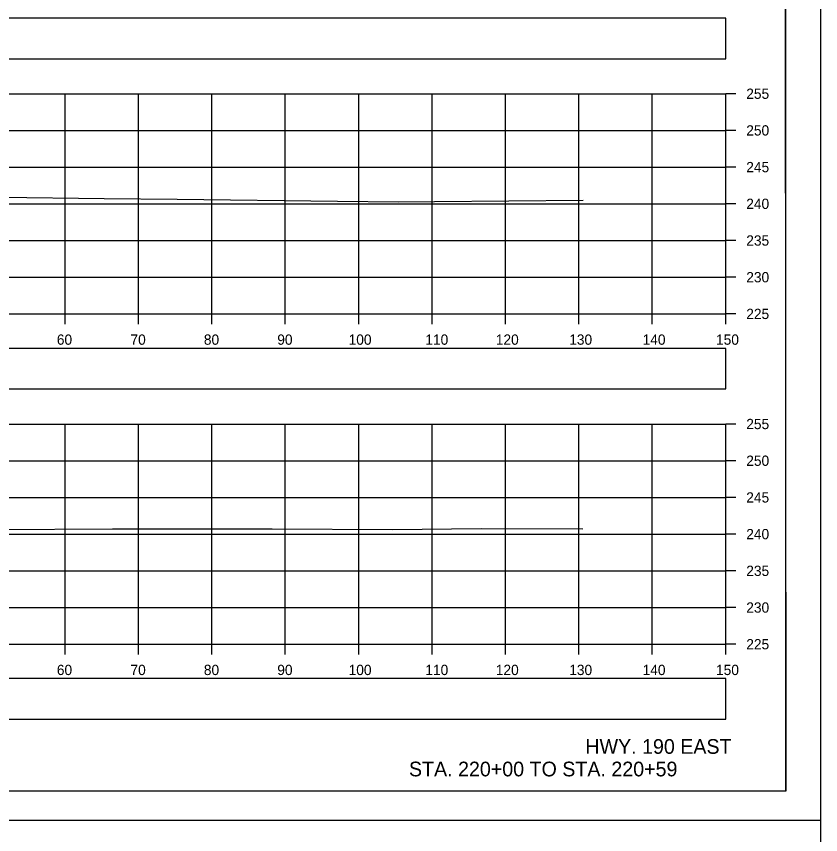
# Model space of a CAD drawing. Extents: x 1369627 to 1374022, y 380035 to 398173.
# Drawn here: x 1372151.9 to 1372261.5, y 384516.9 to 384628.4 of the extents above; entities that cross this region are included whole.
import ezdxf

# ---------------------------------------------------------------- set-up
doc = ezdxf.new("R2010")
doc.units = 0
for name, color, linetype in [('Default', 7, 'Continuous'), ('R_Axis', 7, 'Continuous'), ('R_Axis Annot', 7, 'Continuous'), ('R_Border', 7, 'Continuous'), ('R_Draft', 7, 'Continuous'), ('R_Exist Surface', 7, 'Continuous'), ('R_Grid', 7, 'Continuous'), ('R_No Plot', 7, 'Continuous')]:
    doc.layers.add(name, color=color, linetype=linetype)

msp = doc.modelspace()

# ---------------------------------------------------------------- linework, layer by layer
at = {"layer": 'Default'}
for points in [[(1371948.53, 384622.63), (1372248.53, 384622.63), (1372248.53, 384628.16), (1371948.53, 384628.16)], [(1371948.53, 384577.65), (1372248.53, 384577.65), (1372248.53, 384583.17), (1371948.53, 384583.17)], [(1371948.53, 384532.65), (1372248.53, 384532.65), (1372248.53, 384538.17), (1371948.53, 384538.17)]]:
    msp.add_lwpolyline(points, close=True, dxfattribs=at)
at = {"layer": 'R_Axis'}
for p, q in [((1372248.53, 384587.86), (1372248.53, 384617.86)), ((1372249.93, 384617.86), (1372248.53, 384617.86)), ((1372249.93, 384612.86), (1372248.53, 384612.86)), ((1372249.93, 384607.86), (1372248.53, 384607.86)), ((1372249.93, 384602.86), (1372248.53, 384602.86)), ((1372249.93, 384597.86), (1372248.53, 384597.86)), ((1372249.93, 384592.86), (1372248.53, 384592.86)), ((1371948.53, 384587.86), (1372248.53, 384587.86)), ((1372158.53, 384586.46), (1372158.53, 384587.86)), ((1372168.53, 384586.46), (1372168.53, 384587.86)), ((1372178.53, 384586.46), (1372178.53, 384587.86)), ((1372188.53, 384586.46), (1372188.53, 384587.86)), ((1372198.53, 384586.46), (1372198.53, 384587.86)), ((1372208.53, 384586.46), (1372208.53, 384587.86)), ((1372218.53, 384586.46), (1372218.53, 384587.86)), ((1372228.53, 384586.46), (1372228.53, 384587.86)), ((1372238.53, 384586.46), (1372238.53, 384587.86)), ((1372248.53, 384586.46), (1372248.53, 384587.86)), ((1372249.93, 384587.86), (1372248.53, 384587.86)), ((1372248.53, 384542.86), (1372248.53, 384572.86)), ((1372249.93, 384572.86), (1372248.53, 384572.86)), ((1372249.93, 384567.86), (1372248.53, 384567.86)), ((1372249.93, 384562.86), (1372248.53, 384562.86)), ((1372249.93, 384557.86), (1372248.53, 384557.86)), ((1372249.93, 384552.86), (1372248.53, 384552.86)), ((1372249.93, 384547.86), (1372248.53, 384547.86)), ((1371948.53, 384542.86), (1372248.53, 384542.86)), ((1372158.53, 384541.46), (1372158.53, 384542.86)), ((1372168.53, 384541.46), (1372168.53, 384542.86)), ((1372178.53, 384541.46), (1372178.53, 384542.86)), ((1372188.53, 384541.46), (1372188.53, 384542.86)), ((1372198.53, 384541.46), (1372198.53, 384542.86)), ((1372208.53, 384541.46), (1372208.53, 384542.86)), ((1372218.53, 384541.46), (1372218.53, 384542.86)), ((1372228.53, 384541.46), (1372228.53, 384542.86)), ((1372238.53, 384541.46), (1372238.53, 384542.86)), ((1372248.53, 384541.46), (1372248.53, 384542.86)), ((1372249.93, 384542.86), (1372248.53, 384542.86))]:
    msp.add_line(p, q, dxfattribs=at)
at = {"layer": 'R_Border'}
for q in [(1372256.71, 384728.31), (1371940.53, 384522.85)]:
    msp.add_line((1372256.71, 384522.85), q, dxfattribs=at)
at = {"layer": 'R_Exist Surface'}
for points in [[(1372149.81, 384603.75), (1372163.87, 384603.57), (1372173.8, 384603.51), (1372195.63, 384603.22), (1372203.97, 384603.11), (1372208.84, 384603.16), (1372229.11, 384603.37)], [(1372149.19, 384558.49), (1372164.99, 384558.58), (1372173.15, 384558.58), (1372186.74, 384558.56), (1372203.13, 384558.5), (1372215.23, 384558.61), (1372229.08, 384558.6)]]:
    msp.add_lwpolyline(points, dxfattribs=at)
at = {"layer": 'R_Grid'}
for p, q in [((1371948.53, 384617.86), (1372248.53, 384617.86)), ((1372158.53, 384587.86), (1372158.53, 384617.86)), ((1372168.53, 384587.86), (1372168.53, 384617.86)), ((1372178.53, 384587.86), (1372178.53, 384617.86)), ((1372188.53, 384587.86), (1372188.53, 384617.86)), ((1372198.53, 384587.86), (1372198.53, 384617.86)), ((1372208.53, 384587.86), (1372208.53, 384617.86)), ((1372218.53, 384587.86), (1372218.53, 384617.86)), ((1372228.53, 384587.86), (1372228.53, 384617.86)), ((1372238.53, 384587.86), (1372238.53, 384617.86)), ((1372248.53, 384587.86), (1372248.53, 384617.86)), ((1371948.53, 384612.86), (1372248.53, 384612.86)), ((1371948.53, 384607.86), (1372248.53, 384607.86)), ((1371948.53, 384602.86), (1372248.53, 384602.86)), ((1371948.53, 384597.86), (1372248.53, 384597.86)), ((1371948.53, 384592.86), (1372248.53, 384592.86)), ((1371948.53, 384587.86), (1372248.53, 384587.86)), ((1371948.53, 384572.86), (1372248.53, 384572.86)), ((1372158.53, 384542.86), (1372158.53, 384572.86)), ((1372168.53, 384542.86), (1372168.53, 384572.86)), ((1372178.53, 384542.86), (1372178.53, 384572.86)), ((1372188.53, 384542.86), (1372188.53, 384572.86)), ((1372198.53, 384542.86), (1372198.53, 384572.86)), ((1372208.53, 384542.86), (1372208.53, 384572.86)), ((1372218.53, 384542.86), (1372218.53, 384572.86)), ((1372228.53, 384542.86), (1372228.53, 384572.86)), ((1372238.53, 384542.86), (1372238.53, 384572.86)), ((1372248.53, 384542.86), (1372248.53, 384572.86)), ((1371948.53, 384567.86), (1372248.53, 384567.86)), ((1371948.53, 384562.86), (1372248.53, 384562.86)), ((1371948.53, 384557.86), (1372248.53, 384557.86)), ((1371948.53, 384552.86), (1372248.53, 384552.86)), ((1371948.53, 384547.86), (1372248.53, 384547.86)), ((1371948.53, 384542.86), (1372248.53, 384542.86))]:
    msp.add_line(p, q, dxfattribs=at)
at = {"layer": 'R_No Plot'}
msp.add_line((1371928.13, 384518.87), (1372261.46, 384518.87), dxfattribs=at)
msp.add_line((1371928.13, 384518.87), (1372261.46, 384518.87), dxfattribs=at)
for points in [[(1371928.12, 384732.2), (1372261.46, 384732.2), (1372261.46, 384518.86), (1371928.12, 384518.86)], [(1372174.45, 384728.31), (1372194.07, 384728.31), (1372194.07, 384718.43), (1372210.18, 384718.43), (1372233.38, 384718.43), (1372233.38, 384685.76), (1372256.59, 384685.76), (1372256.71, 384522.85), (1371940.53, 384522.85), (1371940.53, 384728.31)], [(1371928.12, 384518.87), (1372261.46, 384518.87), (1372261.46, 384305.53), (1371928.12, 384305.53)]]:
    msp.add_lwpolyline(points, close=True, dxfattribs=at)

# ---------------------------------------------------------------- texts
at = {"layer": 'R_Axis Annot'}
for s, p in [('255', (1372251.33, 384617.16)), ('250', (1372251.33, 384612.16)), ('245', (1372251.33, 384607.16)), ('240', (1372251.33, 384602.16)), ('235', (1372251.33, 384597.16)), ('230', (1372251.33, 384592.16)), ('225', (1372251.33, 384587.16)), ('60', (1372157.41, 384583.66)), ('70', (1372167.44, 384583.66)), ('80', (1372177.44, 384583.66)), ('90', (1372187.44, 384583.66)), ('100', (1372197.16, 384583.66)), ('110', (1372207.61, 384583.66)), ('120', (1372217.21, 384583.66)), ('130', (1372227.21, 384583.66)), ('140', (1372237.21, 384583.66)), ('150', (1372247.21, 384583.66)), ('255', (1372251.33, 384572.16)), ('250', (1372251.33, 384567.16)), ('245', (1372251.33, 384562.16)), ('240', (1372251.33, 384557.16)), ('235', (1372251.33, 384552.16)), ('230', (1372251.33, 384547.16)), ('225', (1372251.33, 384542.16)), ('60', (1372157.41, 384538.66)), ('70', (1372167.44, 384538.66)), ('80', (1372177.44, 384538.66)), ('90', (1372187.44, 384538.66)), ('100', (1372197.16, 384538.66)), ('110', (1372207.61, 384538.66)), ('120', (1372217.21, 384538.66)), ('130', (1372227.21, 384538.66)), ('140', (1372237.21, 384538.66)), ('150', (1372247.21, 384538.66))]:
    msp.add_text(s, height=1.4, dxfattribs=at).set_placement(p)
at = {"layer": 'R_Draft'}
for s, p in [('HWY. 190 EAST', (1372229.41, 384527.93)), ('STA. 220+00 TO STA. 220+59', (1372205.38, 384524.86))]:
    msp.add_text(s, height=2, dxfattribs=at).set_placement(p)

doc.saveas('drawing.dxf')
